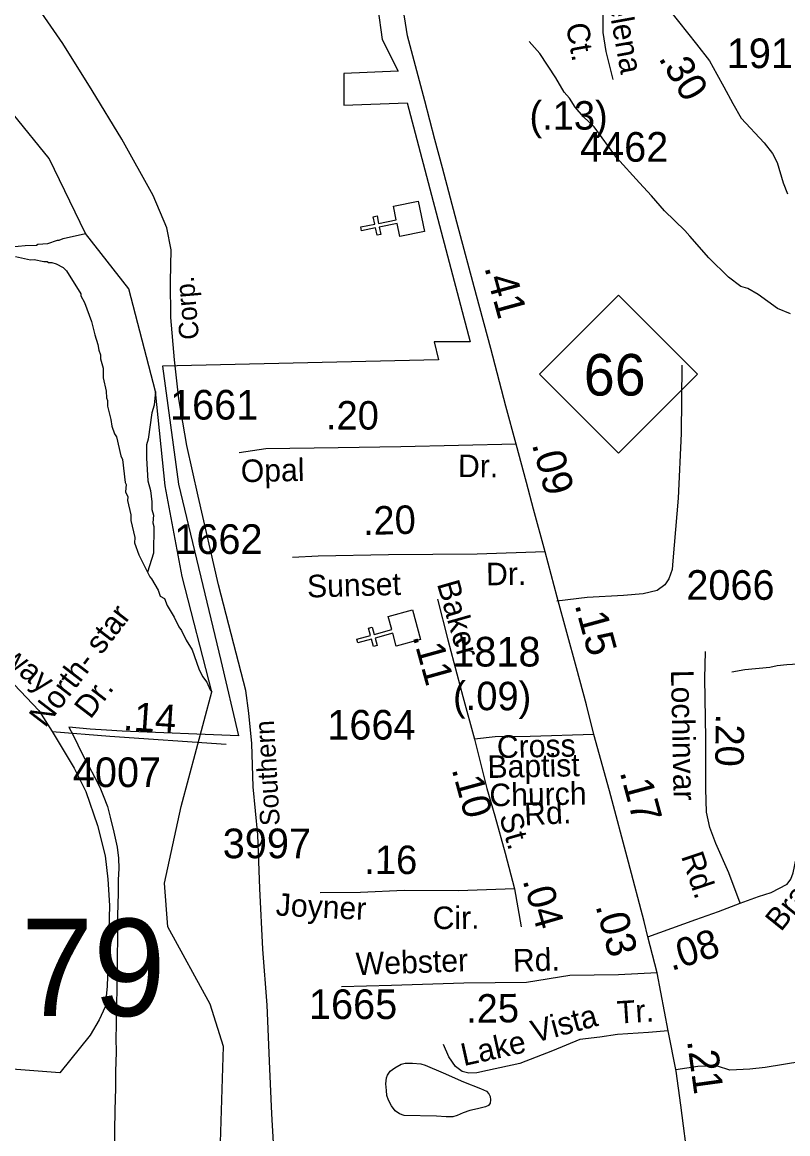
# Model space of a CAD drawing. Extents: x 1547597 to 1699558, y 810033 to 920809.
# Drawn here: x 1619069 to 1622294, y 896535 to 901219 of the extents above; entities that cross this region are included whole.
import ezdxf

# ---------------------------------------------------------------- set-up
doc = ezdxf.new("R2010")
doc.units = 0
for name, color, linetype in [('Exist Boundary Political City Limit New', 7, 'Continuous'), ('Exist Cultural Church CELL', 7, 'Continuous'), ('Exist Hydrographic Creek Single Shore', 7, 'Continuous'), ('Exist Hydrographic Misc Water Feature', 7, 'Continuous'), ('Exist Railroad Mainline', 7, 'Continuous'), ('Exist Railroad Mainline Label', 7, 'Continuous'), ('Exist Road Non-System Type 51', 7, 'Continuous'), ('Exist Road Non-System Type 51 Label', 7, 'Continuous'), ('Exist Road Primary NC Attributed', 7, 'Continuous'), ('Exist Road Primary NC Service Mileage Hundredths English Label', 7, 'Continuous'), ('Exist Road Primary NC Shield CELL', 7, 'Continuous'), ('Exist Road Primary NC Shield Number Label', 7, 'Continuous'), ('Exist Road Secondary Mileage Hundredths English Label', 7, 'Continuous'), ('Exist Road Secondary Structure Standard Bridge Number Label', 7, 'Continuous'), ('Exist Road Secondary Type 41 Attributed', 7, 'Continuous'), ('Exist Road Secondary Type 51 Attributed', 7, 'Continuous'), ('Exist Road Secondary Type 51 Label', 7, 'Continuous'), ('Exist Road Secondary Type 51 Number Label', 7, 'Continuous'), ('Map Preparation Boundary City Limit Buffer Line', 7, 'Continuous')]:
    doc.layers.add(name, color=color, linetype=linetype)

msp = doc.modelspace()

# ---------------------------------------------------------------- linework, layer by layer
at = {"layer": 'Exist Boundary Political City Limit New'}
for points in [[(1619111.8, 901337), (1620566.7, 901279.3), (1620585.7, 901146.2), (1620652.2, 901013.1), (1620424.2, 901003.6), (1620424.2, 900870.4), (1620690.3, 900879.9), (1620956.3, 899872.1), (1620889.8, 899872.1), (1620804.3, 899872.1), (1620823.3, 899796), (1619660.2, 899769.3), (1619727, 899271.9), (1619905.3, 898529.4), (1619979.6, 898212.2)], [(1619979.6, 898212.2), (1619489.6, 898231.5), (1619424.3, 898235.4), (1619354.5, 898239.3), (1619264.8, 898248.4), (1619264.8, 898248.8), (1619282.7, 898214.7), (1619302.6, 898174.6), (1619323.9, 898130.2), (1619347.5, 898086.9), (1619374.5, 898036.9), (1619395.3, 897995.3), (1619410.4, 897960.8), (1619427.6, 897914.7), (1619439.5, 897869.1), (1619454.9, 897805.2), (1619469.1, 897742.9), (1619474.6, 897696.5), (1619475.5, 897652.4), (1619473.3, 897604.8), (1619472.4, 897549.6), (1619470.8, 897452.8), (1619470, 897359.9), (1619468.2, 897278.5), (1619468.5, 897218.2), (1619467, 897150.7), (1619465.9, 897074.9), (1619463.8, 896990.4), (1619463.6, 896938), (1619464, 896878.1), (1619461.4, 896797.1), (1619461.5, 896727.3), (1619459, 896634.8), (1619457.7, 896545.9), (1619457, 896477.2)]]:
    msp.add_lwpolyline(points, dxfattribs=at)
at = {"layer": 'Exist Cultural Church CELL'}
for points in [[(1620659.5, 900315.7), (1620647.9, 900371.4), (1620573.3, 900356), (1620579.8, 900324.7), (1620564.1, 900321.5), (1620557.7, 900352.8), (1620498.8, 900340.7), (1620495.5, 900356.4), (1620554.4, 900368.5), (1620548, 900399.9), (1620563.6, 900403.1), (1620570.1, 900371.7), (1620644.6, 900387.1), (1620633.1, 900443.6), (1620737.4, 900465.1), (1620763.7, 900337.2)], [(1620644.8, 898589.2), (1620629.6, 898644), (1620556.2, 898623.9), (1620564.7, 898593), (1620549.3, 898588.8), (1620540.8, 898619.6), (1620482.8, 898603.7), (1620478.5, 898619.2), (1620536.5, 898635.1), (1620528.1, 898665.9), (1620543.5, 898670.2), (1620551.9, 898639.3), (1620625.4, 898659.5), (1620610.2, 898715.1), (1620712.8, 898743.3), (1620747.5, 898617.4)]]:
    msp.add_lwpolyline(points, close=True, dxfattribs=at)
at = {"layer": 'Exist Hydrographic Creek Single Shore'}
msp.add_lwpolyline([(1619902.8, 896453.6), (1619916.8, 896903), (1619860.8, 897081.4), (1619681.8, 897406.8), (1619667.8, 897590.9), (1619738.8, 897914.5), (1619867.9, 898397.6), (1619742.8, 898882.7), (1619670.8, 899265.1), (1619630.2, 899663.5), (1619517.8, 900095.4), (1619334.6, 900329.3), (1619181.9, 900644.7), (1619032.1, 900830.1)], dxfattribs=at)
at = {"layer": 'Exist Hydrographic Misc Water Feature'}
for points in [[(1622306.3, 899990.3), (1622250.6, 900013.3), (1622169.6, 900072.6), (1622126, 900097.3), (1622096.2, 900105.9), (1622044.8, 900144.7), (1621962.2, 900226.1), (1621881.7, 900317.5), (1621860.1, 900341.8), (1621775.5, 900425.2), (1621720.5, 900488.2), (1621669.4, 900543), (1621573.1, 900648.6), (1621479.3, 900778.2), (1621434, 900821), (1621398.6, 900861.6), (1621375.2, 900899.9), (1621351.6, 900924.3), (1621316.7, 900984.9), (1621250.3, 901088.1), (1621205.1, 901138.8)], [(1618956, 900248.8), (1618984.3, 900268.4), (1618992.3, 900270.2), (1619080.4, 900278.7), (1619128.4, 900279.9), (1619134.4, 900283.8), (1619176.4, 900287.1), (1619216.6, 900300.4), (1619224.6, 900300.2), (1619240.8, 900308), (1619334.6, 900329.3)], [(1619039.7, 900231.4), (1619103.5, 900218.3), (1619119.4, 900220.1), (1619159.3, 900211.4), (1619173.3, 900211.1), (1619179.2, 900207), (1619193.2, 900206.8), (1619211.1, 900200.5), (1619240.8, 900186), (1619254.6, 900171.8), (1619315.1, 900074.8), (1619314.9, 900066.8), (1619330.4, 900038.5), (1619361.1, 899958), (1619374.2, 899901.8), (1619387.6, 899861.5), (1619391.1, 899837.5), (1619398.8, 899817.3), (1619398.6, 899801.3), (1619409.9, 899761.2), (1619409.3, 899721.2), (1619422.4, 899665), (1619423.9, 899637), (1619427.7, 899624.9), (1619427.3, 899600.9), (1619442.5, 899544.6), (1619446, 899516.6), (1619457.5, 899484.4), (1619465.3, 899472.2), (1619484, 899392), (1619491.7, 899375.9), (1619502.2, 899279.7), (1619506.1, 899271.6), (1619503.5, 899239.6), (1619513.2, 899219.5), (1619512.9, 899203.5), (1619526, 899143.3), (1619525.7, 899119.3), (1619542.5, 899047.1), (1619542.1, 899025), (1619559.3, 898974.8), (1619596.7, 898901.8)], [(1619630.2, 899663.5), (1619625.3, 899605.5), (1619614.9, 899573.7), (1619599.1, 899462), (1619592.7, 899438.1), (1619591.8, 899382.1), (1619598.2, 899286.1), (1619609.6, 899245.9), (1619614.9, 899197.8), (1619614.3, 899165.8), (1619621.9, 899141.7), (1619619.4, 899109.7), (1619623.2, 899093.6), (1619621.3, 898981.7), (1619596.7, 898901.8)], [(1619596.7, 898901.8), (1619605.7, 898882), (1619613.6, 898873.8), (1619640.9, 898825.4), (1619650.4, 898801.2), (1619668.3, 898791), (1619679.7, 898760.7), (1619709, 898712.2), (1619728.3, 898671.9), (1619740, 898655.7), (1619759.4, 898615.4), (1619784.7, 898574.9), (1619813.4, 898494.5), (1619828.9, 898462.3), (1619846.6, 898438), (1619860, 898405.8), (1619867.9, 898397.6)], [(1622362.5, 898515.5), (1622290.5, 898510.8), (1622250.5, 898507.4), (1622218.4, 898499.9), (1622114.2, 898489.6), (1622058.1, 898480.6)], [(1620766.6, 896824.4), (1620842.3, 896791.9), (1620927.6, 896753.4), (1621000.2, 896725.4), (1621025.2, 896714.1), (1621035.3, 896703.6), (1621041.1, 896691.9), (1621042.2, 896677.1), (1621040.1, 896664.3), (1621033.5, 896653.4), (1621020.6, 896647.8), (1620987, 896639.8), (1620954.6, 896632.4), (1620926.1, 896622.4), (1620901.4, 896611.1), (1620882.7, 896606.2), (1620854.9, 896606.5), (1620815, 896609), (1620678.4, 896611.4), (1620657.7, 896618.1), (1620640.5, 896631.9), (1620624.6, 896652.7), (1620612, 896676), (1620605.1, 896696.1), (1620603.5, 896717.5), (1620601.3, 896745.3), (1620603.4, 896769.8), (1620608.1, 896782), (1620618.6, 896798), (1620638.2, 896813.1), (1620666.1, 896827.7), (1620682.9, 896832), (1620713.8, 896832.2), (1620748, 896829.2), (1620766.6, 896824.4)]]:
    msp.add_lwpolyline(points, dxfattribs=at)
at = {"layer": 'Exist Railroad Mainline'}
for points in [[(1619363, 900931.7), (1619239.4, 901129.1), (1619139.1, 901276.2)], [(1620127.8, 896496.7), (1620121.1, 896618.7), (1620111.4, 896808.9), (1620100.2, 897076.8), (1620082.8, 897312.9), (1620069.8, 897568.9), (1620062.1, 897795), (1620042.4, 897997.2), (1620036.3, 898179.2), (1620023.9, 898307.3), (1620010.9, 898403.4), (1619961, 898597.8), (1619895.8, 898848.4), (1619810, 899221.4), (1619762.5, 899435.9), (1619728.6, 899632.1), (1619710.4, 899796.2), (1619694.4, 899974.4), (1619694.1, 900126.3), (1619695.6, 900260.3), (1619678.6, 900352.3), (1619620.2, 900489), (1619488.7, 900726.4), (1619363, 900931.7)]]:
    msp.add_lwpolyline(points, dxfattribs=at)
at = {"layer": 'Exist Road Non-System Type 51'}
for points in [[(1621848.1, 899773.5), (1621845.4, 899485.5), (1621832.2, 899213.3), (1621810.2, 898949.4), (1621806.8, 898912.7), (1621793.4, 898873.7), (1621777.1, 898847.8), (1621744.8, 898824.3), (1621684.7, 898810.9), (1621602.7, 898803.8), (1621448.8, 898795.5), (1621321, 898780)], [(1619195.3, 898229.8), (1619287.5, 898075.5), (1619336.4, 897977.6), (1619385.3, 897833.5), (1619417.9, 897705.7), (1619428.8, 897607.9), (1619437, 897496.4), (1619428.8, 897238.1), (1619426.1, 897156.5), (1619417.9, 897069.6), (1619393.5, 897015.2), (1619355.4, 896949.9), (1619227.7, 896792.2), (1618407.2, 896854.8)], [(1621790.4, 896968.3), (1621708.2, 896961.1), (1621576.3, 896952.6), (1621502, 896941.5), (1621418, 896932.4), (1621303.6, 896883.7), (1621165.2, 896831.3), (1621028.9, 896800.8), (1620984.9, 896791.7), (1620950.2, 896789.8), (1620922.4, 896797), (1620894.8, 896818.2), (1620865.6, 896858.6), (1620844.2, 896910.8)], [(1622545, 896874.3), (1622506.8, 896866.4), (1622353.9, 896838.7), (1622199.7, 896813.7), (1622134.3, 896806.4), (1622050.7, 896803.1), (1621998, 896820.3), (1621915, 896818.9), (1621823.1, 896803.6)]]:
    msp.add_lwpolyline(points, dxfattribs=at)
at = {"layer": 'Exist Road Primary NC Attributed'}
msp.add_line((1621744.7, 897213.3), (1621704.6, 897364.7), dxfattribs=at)
for points in [[(1621150.7, 899441.5), (1621107, 899600.8), (1621043.8, 899844.7), (1620982.9, 900067.8), (1620900, 900376.3), (1620839.7, 900605.2), (1620807.5, 900725), (1620765.1, 900887.8), (1620708.5, 901098.7), (1620692, 901162.6), (1620679, 901242.2), (1620664.7, 901329), (1620655.4, 901439.5), (1620655.4, 901550.7)], [(1621271.6, 898987.4), (1621223.5, 899167.5), (1621194.1, 899279.4), (1621150.7, 899441.5)], [(1621477.5, 898217.6), (1621445.9, 898343.2), (1621403.6, 898498.1), (1621322.5, 898795.9), (1621271.6, 898987.4)], [(1621704.6, 897364.7), (1621688.8, 897429.2), (1621623.9, 897679.6), (1621542.8, 897979.5), (1621477.5, 898217.6)], [(1621918.9, 896108.4), (1621901.8, 896258.8), (1621876.7, 896405.8), (1621843.8, 896655.1), (1621824, 896798.9), (1621790.4, 896968.3), (1621744.7, 897213.3)]]:
    msp.add_lwpolyline(points, dxfattribs=at)
at = {"layer": 'Exist Road Primary NC Shield CELL'}
msp.add_lwpolyline([(1621247.9, 899735.8), (1621580.9, 900068.8), (1621913.9, 899735.8), (1621580.9, 899402.8)], close=True, dxfattribs=at)
at = {"layer": 'Exist Road Secondary Type 41 Attributed'}
for points in [[(1622093.4, 897506.7), (1622171.2, 897535.4), (1622224.3, 897551.9), (1622291.8, 897587.1), (1622307.5, 897607.1), (1622317.8, 897634.9), (1622330.2, 897694.6), (1622337.7, 897719.1), (1622359.2, 897753.1), (1622412.6, 897812.9), (1622461.7, 897864.4), (1622514.1, 897912.8), (1622568, 897955.8), (1622702.1, 898028.3)], [(1621704.6, 897364.7), (1621907.6, 897437.8), (1622002.3, 897471.6), (1622093.4, 897506.7)]]:
    msp.add_lwpolyline(points, dxfattribs=at)
at = {"layer": 'Exist Road Secondary Type 51 Attributed'}
msp.add_line((1621143.6, 897567.7), (1621171.5, 897407.1), dxfattribs=at)
for points in [[(1621722.5, 901542.1), (1621662.6, 901507.6), (1621603.1, 901468.2), (1621567.7, 901423.9), (1621546.5, 901381.6), (1621529.6, 901349.9), (1621521.2, 901314), (1621517, 901278.1), (1621514.8, 901244.2), (1621514.5, 901176.2), (1621527.4, 901096.6), (1621557.5, 900978.2)], [(1621722.5, 901542.1), (1621748.7, 901460.3), (1621766.6, 901371.3), (1621776.7, 901316.1), (1621796, 901270.9), (1621909.7, 901127.4), (1621964.3, 901056.4), (1621995.1, 901001.2), (1622025.2, 900946.6), (1622062.5, 900877), (1622098.4, 900815.4), (1622195.3, 900711.3), (1622230.4, 900666.1), (1622250.5, 900628.8), (1622274.5, 900542), (1622293.9, 900496.8)], [(1621150.7, 899441.5), (1620664.7, 899430.1), (1620400.3, 899425), (1620094.7, 899421.4), (1619982.1, 899404.9)], [(1616115.9, 899323.5), (1616493.5, 899353.1), (1617165.4, 899340.5), (1617455.1, 899344.7), (1617606.3, 899323.7), (1617761.6, 899277.4), (1617887.6, 899227), (1618005.2, 899147.2), (1618387.3, 898886.6), (1618807.2, 898596.6), (1619034, 898428.5), (1619139, 898319.3), (1619195.3, 898229.8)], [(1621271.6, 898987.4), (1620985.4, 898978.1), (1620612, 898974.5), (1620316, 898969.5), (1620208.1, 898962.8)], [(1620818.9, 898788), (1620861.6, 898616.5), (1620924.8, 898378.3), (1620974.3, 898198.3)], [(1622093.4, 897506.7), (1622046, 897635.1), (1621990.9, 897757.7), (1621965.7, 897826), (1621952.4, 897890.1), (1621949.5, 897988), (1621949.9, 898202), (1621944.6, 898454), (1621947.9, 898568)], [(1619195.3, 898229.8), (1619437.1, 898210), (1619927.7, 898176.6)], [(1621477.5, 898217.6), (1621209.2, 898209), (1621061.1, 898208.3), (1620974.3, 898198.3)], [(1620974.3, 898198.3), (1621025.9, 897989.5), (1621060.3, 897875.4), (1621104.1, 897717.6), (1621143.6, 897567.7)], [(1621143.6, 897567.7), (1620906.8, 897558.4), (1620677.6, 897560.5), (1620494, 897551.9), (1620324.6, 897549.7)], [(1621744.7, 897213.3), (1621581.9, 897204), (1621376.7, 897201.1), (1621193, 897172.9), (1620928.9, 897169.9), (1620625.2, 897159.2), (1620413.4, 897154)]]:
    msp.add_lwpolyline(points, dxfattribs=at)
at = {"layer": 'Map Preparation Boundary City Limit Buffer Line'}
for points in [[(1619111.8, 901337), (1620566.7, 901279.3), (1620585.7, 901146.2), (1620652.2, 901013.1), (1620424.2, 901003.6), (1620424.2, 900870.4), (1620690.3, 900879.9), (1620956.3, 899872.1), (1620889.8, 899872.1), (1620804.3, 899872.1), (1620823.3, 899796), (1619660.2, 899769.3), (1619727, 899271.9), (1619905.3, 898529.4), (1619979.6, 898212.2)], [(1619979.6, 898212.2), (1619489.6, 898231.5), (1619424.3, 898235.4), (1619354.5, 898239.3), (1619264.8, 898248.4), (1619264.8, 898248.8), (1619282.7, 898214.7), (1619302.6, 898174.6), (1619323.9, 898130.2), (1619347.5, 898086.9), (1619374.5, 898036.9), (1619395.3, 897995.3), (1619410.4, 897960.8), (1619427.6, 897914.7), (1619439.5, 897869.1), (1619454.9, 897805.2), (1619469.1, 897742.9), (1619474.6, 897696.5), (1619475.5, 897652.4), (1619473.3, 897604.8), (1619472.4, 897549.6), (1619470.8, 897452.8), (1619470, 897359.9), (1619468.2, 897278.5), (1619468.5, 897218.2), (1619467, 897150.7), (1619465.9, 897074.9), (1619463.8, 896990.4), (1619463.6, 896938), (1619464, 896878.1), (1619461.4, 896797.1), (1619461.5, 896727.3), (1619459, 896634.8), (1619457.7, 896545.9), (1619457, 896477.2)]]:
    msp.add_lwpolyline(points, dxfattribs=at)

# ---------------------------------------------------------------- texts
at = {"layer": 'Exist Railroad Mainline Label'}
for s, rotation, p in [('Corp.', 94.7598, (1619813.8, 899884.7)), ('Southern', 93.2145, (1620154.2, 897834.7))]:
    msp.add_text(s, height=82.02, rotation=rotation, dxfattribs=at).set_placement(p)
at = {"layer": 'Exist Road Non-System Type 51 Label'}
for s, rotation, p in [('Tr.', 3.7016, (1621577.8, 896998.5)), ('Vista', 15.1584, (1621227.9, 896917.2)), ('Lake', 12.5935, (1620928.9, 896819.7))]:
    msp.add_text(s, height=95, rotation=rotation, dxfattribs=at).set_placement(p)
at = {"layer": 'Exist Road Primary NC Service Mileage Hundredths English Label'}
for s, rotation, p in [('.41', 285.2863, (1621015.2, 900186.4)), ('.09', 284.9866, (1621215.6, 899441)), ('.15', 285.2318, (1621395.9, 898764.2)), ('.17', 285.1275, (1621585.9, 898059.5)), ('.03', 284.8638, (1621483.6, 897495.7)), ('.21', 277.8308, (1621869.5, 896926.9))]:
    msp.add_text(s, height=125, rotation=rotation, dxfattribs=at).set_placement(p)
at = {"layer": 'Exist Road Primary NC Shield Number Label'}
msp.add_text('66', height=175, dxfattribs=at).set_placement((1621435.1, 899646.1))
at = {"layer": 'Exist Road Secondary Mileage Hundredths English Label'}
for s, rotation, p in [('.30', 300.932, (1621747.6, 901067.5)), ('(.13)', 0.1229, (1621206, 900766.3)), ('.20', 359.8371, (1620348.2, 899503.1)), ('.20', 1.6349, (1620505.8, 899057.7)), ('.11', 285.4812, (1620713.2, 898631)), ('(.09)', 359.7786, (1620883.7, 898320.4)), ('.14', 356.0994, (1619491.6, 898236.6)), ('.20', 269.1639, (1621991.7, 898305.6)), ('.10', 285.279, (1620877.7, 898071.1)), ('.16', 359.7339, (1620510, 897630.1)), ('.04', 286.2196, (1621176.3, 897602.7)), ('.08', 17.5888, (1621804.1, 897220.3)), ('.25', 0.6601, (1620939.6, 897002.2))]:
    msp.add_text(s, height=120, rotation=rotation, dxfattribs=at).set_placement(p)
at = {"layer": 'Exist Road Secondary Structure Standard Bridge Number Label'}
msp.add_text('279', height=410.1, dxfattribs=at).set_placement((1618757.9, 897030.8))
at = {"layer": 'Exist Road Secondary Type 51 Label'}
for s, rotation, p in [('Helena', 280.271, (1621519.7, 901392.7)), ('Ct.', 280.271, (1621359.1, 901208.7)), ('Opal', 1.2662, (1619990.6, 899280.6)), ('Dr.', 359.8371, (1620904.8, 899302.2)), ('Dr.', 0.7716, (1621023.7, 898846)), ('Sunset', 1.6349, (1620270, 898794.6)), ('Baker', 285.9011, (1620815.6, 898852.8)), ('Parkway', 320.4283, (1618777.2, 898697.7)), ('North- star', 52.5045, (1619165.6, 898242.2)), ('Lochinvar', 271.2013, (1621802.1, 898489.1)), ('Dr.', 52.5044, (1619355.9, 898278.8)), ('Cross', 1.1298, (1621069.7, 898118.2)), ('Baptist', 1.1298, (1621030, 898034)), ('Church', 1.1298, (1621038, 897914.6)), ('Rd.', 2.8391, (1621186.2, 897834.3)), ('St.', 285.7768, (1621077.9, 897873.6)), ('Rd.', 288.5954, (1621844.2, 897704.8)), ('Bray', 51.0657, (1622265.6, 897383.2)), ('Joyner', 357.0763, (1620135.4, 897454.7)), ('Cir.', 0.4821, (1620798.3, 897397.1)), ('Webster', 2.0059, (1620475.9, 897203.2)), ('Rd.', 1.4675, (1621137.5, 897217.7))]:
    msp.add_text(s, height=95, rotation=rotation, dxfattribs=at).set_placement(p)
at = {"layer": 'Exist Road Secondary Type 51 Number Label'}
for s, p in [('1911', (1622037.4, 901026)), ('4462', (1621419, 900631.5)), ('1661', (1619691.5, 899544.8)), ('1662', (1619709.5, 898978.5)), ('2066', (1621867, 898785.1)), ('1818', (1620881, 898504)), ('1664', (1620354.2, 898196)), ('4007', (1619282, 897995.8)), ('3997', (1619913.7, 897696)), ('1665', (1620277, 897018.3))]:
    msp.add_text(s, height=125, dxfattribs=at).set_placement(p)

doc.saveas('drawing.dxf')
